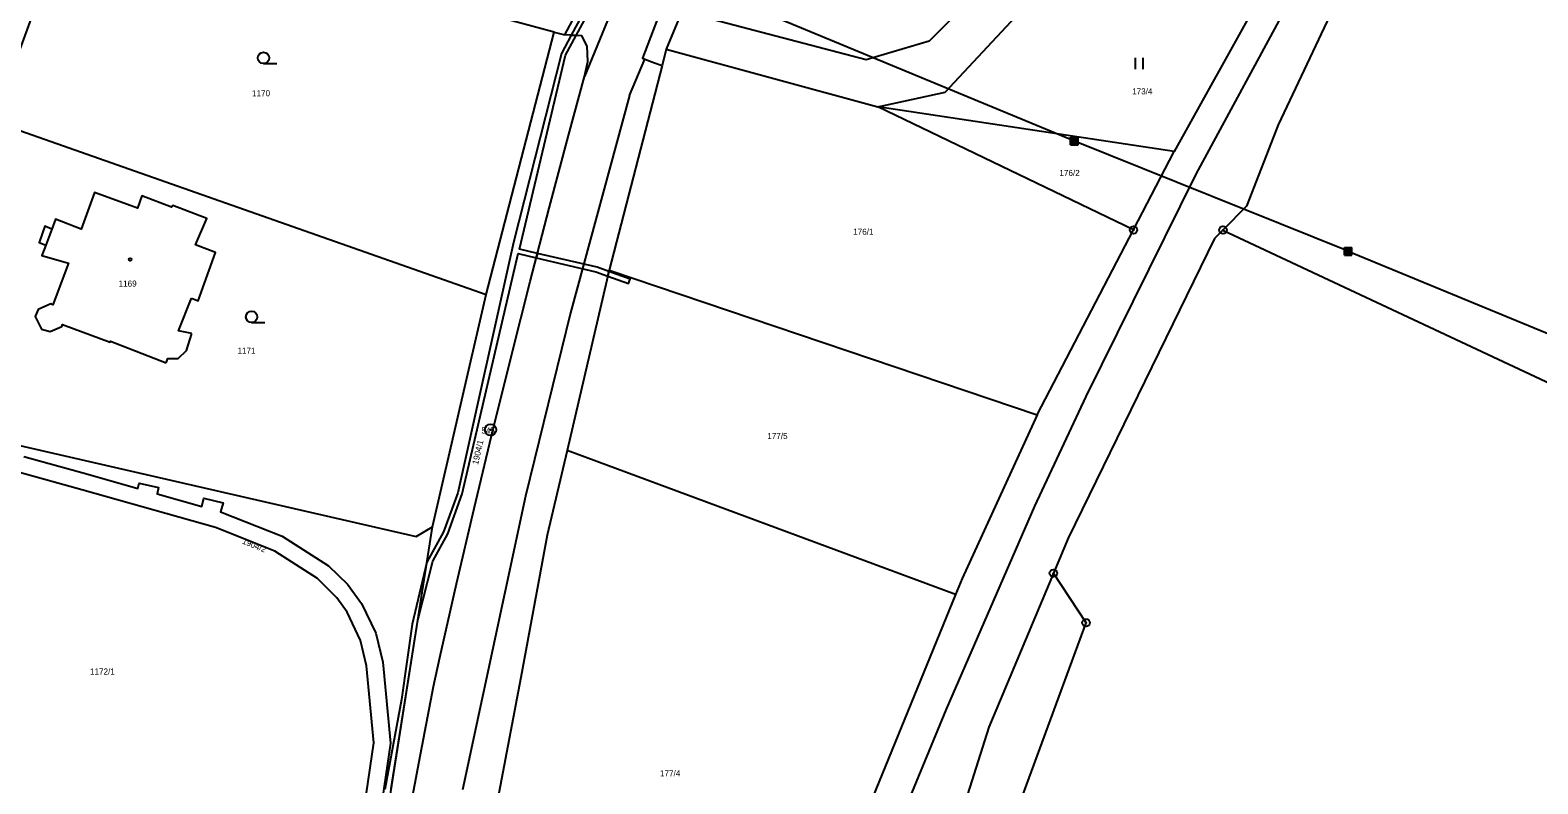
# Model space of a CAD drawing. Extents: x -587171 to -555306, y -1167727 to -1074732.
# Drawn here: x -559927.4 to -559728, y -1077225.4 to -1077125.8 of the extents above; entities that cross this region are included whole.
import ezdxf

# ---------------------------------------------------------------- set-up
doc = ezdxf.new("R2010")
doc.units = 0
for name, color, linetype in [('Hranice parcel', 7, 'Continuous'), ('Parcelní čísla', 7, 'Continuous'), ('Poz předměty', 7, 'Continuous'), ('Vnitřní kresba', 7, 'Continuous'), ('Věcná břemena k části', 7, 'Continuous'), ('Značky bodu BP', 7, 'Continuous'), ('Značky budov', 7, 'Continuous'), ('Značky kultur', 7, 'Continuous')]:
    doc.layers.add(name, color=color, linetype=linetype)

msp = doc.modelspace()

# ---------------------------------------------------------------- linework, layer by layer
at = {"layer": 'Hranice parcel'}
for p, q in [((-559761.93, -1077116.33), (-559776.08, -1077141.84)), ((-559856.67, -1077126.39), (-559853.81, -1077121)), ((-559841.22, -1077123.3), (-559843.27, -1077128.31)), ((-559867.06, -1077160.72), (-559858.06, -1077126.03)), ((-559858.06, -1077126.03), (-559856.67, -1077126.39)), ((-559843.27, -1077128.31), (-559843.82, -1077130.46)), ((-559843.27, -1077128.31), (-559815.3, -1077135.92)), ((-559843.82, -1077130.46), (-559850.79, -1077157.5)), ((-559776.08, -1077141.84), (-559815.3, -1077135.92)), ((-559781.47, -1077152.19), (-559815.3, -1077135.92)), ((-559932.27, -1077137.8), (-559867.06, -1077160.72)), ((-559781.47, -1077152.19), (-559776.08, -1077141.84)), ((-559794.21, -1077176.64), (-559781.47, -1077152.19)), ((-559769.65, -1077152.21), (-559672.62, -1077197.74)), ((-559850.79, -1077157.5), (-559856.37, -1077181.34)), ((-559850.79, -1077157.5), (-559794.21, -1077176.64)), ((-559874.18, -1077191.45), (-559867.06, -1077160.72)), ((-559804.99, -1077200.42), (-559856.37, -1077181.34))]:
    msp.add_line(p, q, dxfattribs=at)
for points in [[(-559816.6, -1077041.94), (-559819.41, -1077058.74), (-559820.03, -1077061.65), (-559821.04, -1077065.52), (-559823.32, -1077073.15), (-559826.24, -1077081.64), (-559828.56, -1077087.59), (-559836.17, -1077104.99), (-559841.38, -1077116.88), (-559843.69, -1077122.42), (-559846.42, -1077129.5), (-559846.09, -1077129.62), (-559844.82, -1077130.09), (-559843.82, -1077130.46)], [(-559716.92, -1077078.99), (-559718.8, -1077083.46), (-559733.87, -1077086.69), (-559753.22, -1077118.95), (-559762.33, -1077138.31), (-559766.54, -1077149.07), (-559769.65, -1077152.21)], [(-559786.96, -1077091.88), (-559794.15, -1077102.35), (-559802.04, -1077120.75), (-559808.49, -1077127.23), (-559816.84, -1077129.72), (-559838.86, -1077123.92), (-559841.22, -1077123.3)], [(-559815.3, -1077135.92), (-559806.38, -1077134), (-559797.01, -1077123.99), (-559787.45, -1077100.67)], [(-559858.06, -1077126.03), (-559921.63, -1077108.87), (-559932.27, -1077137.8)], [(-559881.75, -1077240.09), (-559881.35, -1077241.55), (-559881.61, -1077242.72), (-559879.89, -1077243.1), (-559877.79, -1077232.29), (-559875.92, -1077222.46), (-559874.03, -1077212.58), (-559873.21, -1077208.72), (-559870.99, -1077198.98), (-559868.66, -1077189.04), (-559866.35, -1077179.43), (-559863.72, -1077168.78), (-559861.26, -1077159.02), (-559858.72, -1077149.32), (-559856.17, -1077139.71), (-559854.06, -1077131.9), (-559853.62, -1077129.93), (-559853.72, -1077127.89), (-559854.41, -1077126.55), (-559856.67, -1077126.39)], [(-559906.06, -1077161.22), (-559905.16, -1077161.56), (-559902.86, -1077155.18), (-559905.51, -1077154.18), (-559904.03, -1077150.67), (-559908.49, -1077148.95), (-559908.67, -1077149.18), (-559912.59, -1077147.7), (-559913.19, -1077149.33), (-559918.85, -1077147.23), (-559920.63, -1077152.09), (-559924.03, -1077150.79), (-559924.52, -1077152.1), (-559925.42, -1077151.69), (-559926.18, -1077153.86), (-559925.3, -1077154.21), (-559925.81, -1077155.57), (-559922.31, -1077156.57), (-559924.38, -1077162.1), (-559924.66, -1077161.98), (-559926.3, -1077162.7), (-559926.7, -1077163.65), (-559925.86, -1077165.3), (-559924.75, -1077165.61), (-559923.19, -1077164.95), (-559923.09, -1077164.69), (-559916.79, -1077167.03), (-559916.74, -1077166.9), (-559909.41, -1077169.77)], [(-559769.65, -1077152.21), (-559770.77, -1077153.33), (-559790.13, -1077192.93), (-559792.07, -1077197.58)], [(-559905.99, -1077165.91), (-559907.75, -1077165.53), (-559906.06, -1077161.22)], [(-559907.81, -1077169.19), (-559906.71, -1077168.13), (-559905.99, -1077165.91)], [(-559909.41, -1077169.77), (-559909.18, -1077169.19), (-559907.81, -1077169.19)], [(-559943.92, -1077169.97), (-559934.18, -1077179.48), (-559876.33, -1077192.72), (-559874.18, -1077191.45)], [(-559794.21, -1077176.64), (-559804.13, -1077198.3), (-559804.99, -1077200.42)], [(-559856.37, -1077181.34), (-559858.99, -1077192.54), (-559862.51, -1077211.37), (-559867.96, -1077240.12), (-559869.24, -1077251.62)], [(-559928.23, -1077182.15), (-559919.74, -1077184.5), (-559913.13, -1077186.37), (-559912.96, -1077185.68), (-559910.42, -1077186.27), (-559910.6, -1077187.08), (-559904.68, -1077188.76), (-559904.43, -1077187.66), (-559901.87, -1077188.26), (-559902.21, -1077189.45), (-559894.03, -1077192.7), (-559887.92, -1077196.61), (-559885.42, -1077199.03), (-559883.55, -1077201.58), (-559881.66, -1077205.51), (-559880.73, -1077209.34), (-559879.73, -1077220.07), (-559880.98, -1077228.75)], [(-559883.16, -1077228.43), (-559881.94, -1077220.01), (-559882.9, -1077209.83), (-559883.69, -1077206.46), (-559885.47, -1077202.72), (-559886.81, -1077200.85), (-559889.36, -1077198.29), (-559895.04, -1077194.67), (-559902.87, -1077191.56), (-559920.53, -1077186.56), (-559928.78, -1077184.28)], [(-559881.14, -1077235.98), (-559880.18, -1077229.56), (-559874.18, -1077191.45)], [(-559792.07, -1077197.58), (-559800.59, -1077217.94), (-559804.84, -1077231.29), (-559808.73, -1077272), (-559823.15, -1077310.93), (-559825.15, -1077325.93)], [(-559803.9, -1077278.93), (-559802.57, -1077276.01), (-559800, -1077237.47), (-559787.74, -1077204.14), (-559792.07, -1077197.58)], [(-559804.99, -1077200.42), (-559833.28, -1077269.54), (-559834.36, -1077271.74)]]:
    msp.add_lwpolyline(points, dxfattribs=at)
at = {"layer": 'Poz předměty'}
for p, q in [((-559789.28, -1077140.45), (-559856.59, -1077112.56)), ((-559773.19, -1077144.82), (-559758.55, -1077117.74)), ((-559789.78, -1077139.95), (-559788.78, -1077139.95)), ((-559789.78, -1077140.95), (-559789.78, -1077139.95)), ((-559789.78, -1077140.15), (-559788.78, -1077140.15)), ((-559789.78, -1077140.35), (-559788.78, -1077140.35)), ((-559789.78, -1077140.55), (-559788.78, -1077140.55)), ((-559789.78, -1077140.75), (-559788.78, -1077140.75)), ((-559789.78, -1077140.95), (-559788.78, -1077140.95)), ((-559789.58, -1077140.95), (-559789.58, -1077139.95)), ((-559789.38, -1077140.95), (-559789.38, -1077139.95)), ((-559753.08, -1077155.02), (-559789.28, -1077140.45)), ((-559789.18, -1077140.95), (-559789.18, -1077139.95)), ((-559788.98, -1077140.95), (-559788.98, -1077139.95)), ((-559788.78, -1077140.95), (-559788.78, -1077139.95)), ((-559787.73, -1077174.21), (-559773.19, -1077144.82)), ((-559753.58, -1077154.52), (-559752.58, -1077154.52)), ((-559753.58, -1077155.52), (-559753.58, -1077154.52)), ((-559753.58, -1077154.72), (-559752.58, -1077154.72)), ((-559753.58, -1077154.92), (-559752.58, -1077154.92)), ((-559753.58, -1077155.12), (-559752.58, -1077155.12)), ((-559753.58, -1077155.32), (-559752.58, -1077155.32)), ((-559753.38, -1077155.52), (-559753.38, -1077154.52)), ((-559753.18, -1077155.52), (-559753.18, -1077154.52)), ((-559753.08, -1077155.02), (-559698, -1077177.75)), ((-559752.98, -1077155.52), (-559752.98, -1077154.52)), ((-559752.78, -1077155.52), (-559752.78, -1077154.52)), ((-559752.58, -1077155.52), (-559752.58, -1077154.52)), ((-559753.58, -1077155.52), (-559752.58, -1077155.52)), ((-559794.5, -1077188.71), (-559787.73, -1077174.21)), ((-559806.19, -1077215.54), (-559794.5, -1077188.71)), ((-559845.74, -1077311.35), (-559806.19, -1077215.54))]:
    msp.add_line(p, q, dxfattribs=at)
at = {"layer": 'Vnitřní kresba'}
for p, q in [((-559830.26, -1077074.01), (-559854.06, -1077131.9)), ((-559848.1, -1077134.4), (-559846.09, -1077129.62)), ((-559848.1, -1077134.4), (-559855.93, -1077163.15)), ((-559924.52, -1077152.1), (-559925.3, -1077154.21)), ((-559855.93, -1077163.15), (-559861.87, -1077187.38)), ((-559861.87, -1077187.38), (-559870.22, -1077226.22))]:
    msp.add_line(p, q, dxfattribs=at)
at = {"layer": 'Věcná břemena k části'}
for points in [[(-559837.25, -1077087.9), (-559839.63, -1077092.62), (-559839.73, -1077092.88), (-559841.02, -1077097.16), (-559848.18, -1077112.27), (-559855.82, -1077126.45), (-559855.16, -1077126.5), (-559847.64, -1077112.55), (-559840.46, -1077097.38), (-559838.87, -1077092.76)], [(-559860.28, -1077155.29), (-559860.44, -1077155.87), (-559852.57, -1077157.72), (-559850.97, -1077158.29), (-559850.84, -1077157.7), (-559852.39, -1077157.14)], [(-559850.84, -1077157.7), (-559850.97, -1077158.29), (-559848.24, -1077159.27), (-559848.04, -1077158.71)]]:
    msp.add_lwpolyline(points, close=True, dxfattribs=at)
msp.add_lwpolyline([(-559879.63, -1077226.05), (-559876.13, -1077203.81), (-559874.14, -1077195.97), (-559872.16, -1077192.37), (-559870.24, -1077187.1), (-559862.85, -1077155.3), (-559860.44, -1077155.87), (-559860.28, -1077155.29), (-559862.66, -1077154.73), (-559856.57, -1077129.1), (-559855.16, -1077126.5), (-559855.82, -1077126.45), (-559857.13, -1077128.88), (-559863.47, -1077153.87), (-559870.82, -1077186.94), (-559872.7, -1077192.13), (-559874.92, -1077196.14), (-559876.87, -1077204.32), (-559878.27, -1077214.3), (-559880.46, -1077226.17)], dxfattribs=at)
at = {"layer": 'Značky bodu BP'}
for centre, radius in [((-559781.47, -1077152.19), 0.5), ((-559781.47, -1077152.19), 0.0303), ((-559769.65, -1077152.21), 0.5), ((-559769.65, -1077152.21), 0.0303), ((-559866.48, -1077178.62), 0.75), ((-559866.48, -1077178.62), 0.03), ((-559792.07, -1077197.58), 0.5), ((-559792.07, -1077197.58), 0.0303), ((-559787.74, -1077204.14), 0.5), ((-559787.74, -1077204.14), 0.0303)]:
    msp.add_circle(centre, radius, dxfattribs=at)
at = {"layer": 'Značky budov'}
msp.add_circle((-559914.15, -1077156.09), 0.175, dxfattribs=at)
at = {"layer": 'Značky kultur'}
for p, q in [((-559781.2, -1077130.94), (-559781.2, -1077129.44)), ((-559780.2, -1077130.94), (-559780.2, -1077129.44)), ((-559896.52, -1077130.21), (-559894.77, -1077130.21)), ((-559898.09, -1077164.43), (-559896.34, -1077164.43))]:
    msp.add_line(p, q, dxfattribs=at)
for centre in [(-559896.52, -1077129.46), (-559898.09, -1077163.68)]:
    msp.add_circle(centre, 0.75, dxfattribs=at)

# ---------------------------------------------------------------- texts
at = {"layer": 'Parcelní čísla'}
for s, p in [('173/4', (-559781.65, -1077134.27)), ('1170', (-559898.04, -1077134.52)), ('176/2', (-559791.27, -1077145.06)), ('176/1', (-559818.54, -1077152.84)), ('1169', (-559915.68, -1077159.69)), ('1171', (-559899.96, -1077168.56)), ('177/5', (-559829.9, -1077179.85)), ('1172/1', (-559919.46, -1077210.98)), ('177/4', (-559844.09, -1077224.45))]:
    msp.add_text(s, height=0.803, dxfattribs=at).set_placement(p)
for s, rotation, p in [('1904/1', 77, (-559868.15, -1077183.28)), ('1904/2', 338, (-559899.41, -1077193.64))]:
    msp.add_text(s, height=0.803, rotation=rotation, dxfattribs=at).set_placement(p)
at = {"layer": 'Značky bodu BP'}
msp.add_text('545', height=0.803, dxfattribs=at).set_placement((-559867.71, -1077179.12))

doc.saveas('drawing.dxf')
